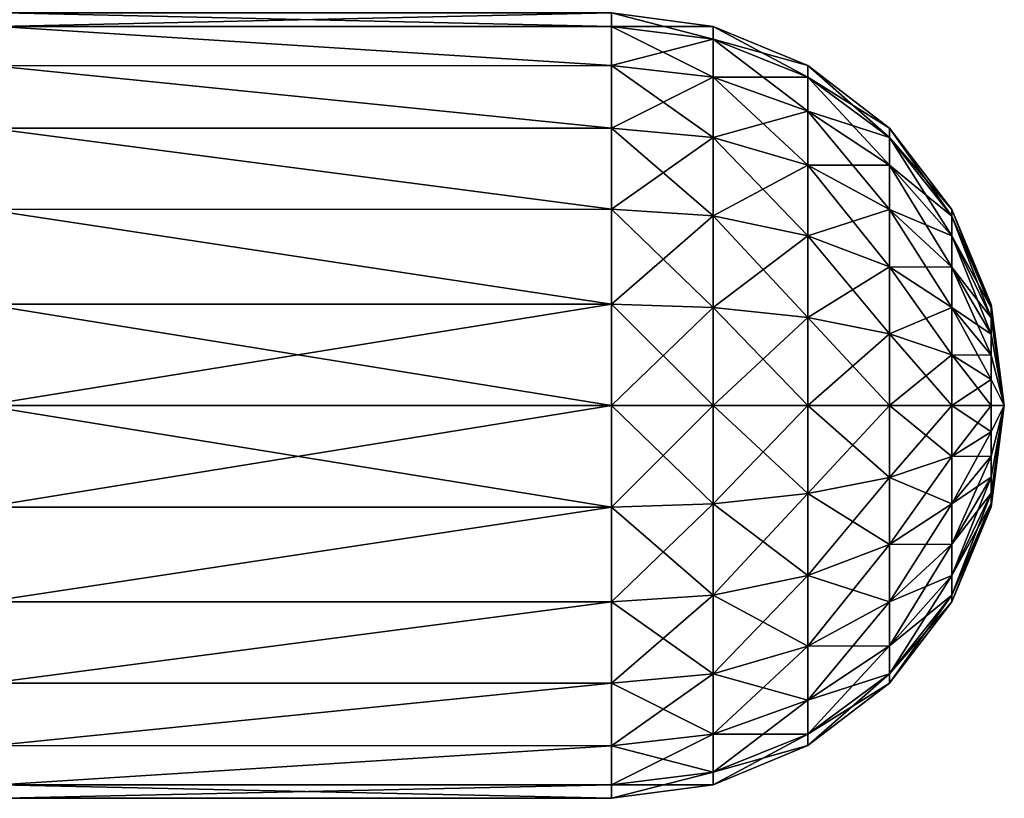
# Model space of a CAD drawing. Header units: millimetres. Extents: x -39 to 39, y -2 to 145.
# Tile 642 of 656: x 12.99 to 15.75, y 35.8 to 37.98. Entities that reach past the tile are written whole.
import ezdxf

# ---------------------------------------------------------------- set-up
doc = ezdxf.new("R2010")
doc.units = ezdxf.units.MM
doc.header["$LTSCALE"] = 65.185185
for name, color, linetype in [('631', 7, 'CONTINUOUS'), ('632', 7, 'CONTINUOUS'), ('635', 7, 'CONTINUOUS'), ('636', 7, 'CONTINUOUS')]:
    doc.layers.add(name, color=color, linetype=linetype)

msp = doc.modelspace()

# ---------------------------------------------------------------- linework, layer by layer
at = {"layer": '631', "linetype": 'Continuous'}
for points in [[(14.65, 38), (14.9347, 37.9263, -0.275), (14.65, 37.9625, -0.2847), (14.65, 38)], [(14.9347, 37.9625), (14.9347, 37.9263, -0.275), (14.65, 38), (14.9347, 37.9625)], [(14.65, 37.9625, -0.2847), (14.9347, 37.8202, -0.5313), (14.65, 37.8526, -0.55), (14.65, 37.9625, -0.2847)], [(14.9347, 37.9263, -0.275), (14.9347, 37.8202, -0.5313), (14.65, 37.9625, -0.2847), (14.9347, 37.9263, -0.275)], [(14.9347, 37.9625), (15.2002, 37.82, -0.2465), (14.9347, 37.9263, -0.275), (14.9347, 37.9625)], [(15.2002, 37.8525), (15.2002, 37.82, -0.2465), (14.9347, 37.9625), (15.2002, 37.8525)], [(14.9347, 37.9263, -0.275), (15.2002, 37.7249, -0.4762), (14.9347, 37.8202, -0.5313), (14.9347, 37.9263, -0.275)], [(15.2002, 37.82, -0.2465), (15.2002, 37.7249, -0.4762), (14.9347, 37.9263, -0.275), (15.2002, 37.82, -0.2465)], [(14.65, 37.8526, -0.55), (14.9347, 37.6513, -0.7513), (14.65, 37.6778, -0.7778), (14.65, 37.8526, -0.55)], [(14.9347, 37.8202, -0.5313), (14.9347, 37.6513, -0.7513), (14.65, 37.8526, -0.55), (14.9347, 37.8202, -0.5313)], [(15.2002, 37.8525), (15.4282, 37.6509, -0.2012), (15.2002, 37.82, -0.2465), (15.2002, 37.8525)], [(15.4282, 37.6774), (15.4282, 37.6509, -0.2012), (15.2002, 37.8525), (15.4282, 37.6774)], [(14.9347, 37.8202, -0.5313), (15.2002, 37.5735, -0.6735), (14.9347, 37.6513, -0.7513), (14.9347, 37.8202, -0.5313)], [(15.2002, 37.7249, -0.4762), (15.2002, 37.5735, -0.6735), (14.9347, 37.8202, -0.5313), (15.2002, 37.7249, -0.4762)], [(15.2002, 37.82, -0.2465), (15.4282, 37.5733, -0.3887), (15.2002, 37.7249, -0.4762), (15.2002, 37.82, -0.2465)], [(15.4282, 37.6509, -0.2012), (15.4282, 37.5733, -0.3887), (15.2002, 37.82, -0.2465), (15.4282, 37.6509, -0.2012)], [(15.2002, 37.7249, -0.4762), (15.4282, 37.4497, -0.5497), (15.2002, 37.5735, -0.6735), (15.2002, 37.7249, -0.4762)], [(15.4282, 37.5733, -0.3887), (15.4282, 37.4497, -0.5497), (15.2002, 37.7249, -0.4762), (15.4282, 37.5733, -0.3887)], [(14.9347, 37.6513, -0.7513), (14.9347, 37.4313, -0.9202), (14.65, 37.6778, -0.7778), (14.9347, 37.6513, -0.7513)], [(14.65, 37.6778, -0.7778), (14.9347, 37.4313, -0.9202), (14.65, 37.45, -0.9526), (14.65, 37.6778, -0.7778)], [(15.4282, 37.6774), (15.6031, 37.4305, -0.1422), (15.4282, 37.6509, -0.2012), (15.4282, 37.6774)], [(15.6031, 37.4493), (15.6031, 37.4305, -0.1422), (15.4282, 37.6774), (15.6031, 37.4493)], [(14.9347, 37.6513, -0.7513), (15.2002, 37.3762, -0.8249), (14.9347, 37.4313, -0.9202), (14.9347, 37.6513, -0.7513)], [(15.2002, 37.5735, -0.6735), (15.2002, 37.3762, -0.8249), (14.9347, 37.6513, -0.7513), (15.2002, 37.5735, -0.6735)], [(15.4282, 37.6509, -0.2012), (15.6031, 37.3757, -0.2746), (15.4282, 37.5733, -0.3887), (15.4282, 37.6509, -0.2012)], [(15.6031, 37.4305, -0.1422), (15.6031, 37.3757, -0.2746), (15.4282, 37.6509, -0.2012), (15.6031, 37.4305, -0.1422)], [(15.2002, 37.5735, -0.6735), (15.4282, 37.2887, -0.6733), (15.2002, 37.3762, -0.8249), (15.2002, 37.5735, -0.6735)], [(15.4282, 37.4497, -0.5497), (15.4282, 37.2887, -0.6733), (15.2002, 37.5735, -0.6735), (15.4282, 37.4497, -0.5497)], [(15.4282, 37.5733, -0.3887), (15.6031, 37.2884, -0.3884), (15.4282, 37.4497, -0.5497), (15.4282, 37.5733, -0.3887)], [(15.6031, 37.3757, -0.2746), (15.6031, 37.2884, -0.3884), (15.4282, 37.5733, -0.3887), (15.6031, 37.3757, -0.2746)], [(14.65, 37.45, -0.9526), (14.9347, 37.175, -1.0263), (14.65, 37.1847, -1.0625), (14.65, 37.45, -0.9526)], [(14.9347, 37.4313, -0.9202), (14.9347, 37.175, -1.0263), (14.65, 37.45, -0.9526), (14.9347, 37.4313, -0.9202)], [(15.4282, 37.4497, -0.5497), (15.6031, 37.1746, -0.4757), (15.4282, 37.2887, -0.6733), (15.4282, 37.4497, -0.5497)], [(15.6031, 37.2884, -0.3884), (15.6031, 37.1746, -0.4757), (15.4282, 37.4497, -0.5497), (15.6031, 37.2884, -0.3884)], [(15.6031, 37.4493), (15.7128, 37.1739, -0.0734), (15.6031, 37.4305, -0.1422), (15.6031, 37.4493)], [(15.7128, 37.1836), (15.7128, 37.1739, -0.0734), (15.6031, 37.4493), (15.7128, 37.1836)], [(14.9347, 37.4313, -0.9202), (15.2002, 37.1465, -0.92), (14.9347, 37.175, -1.0263), (14.9347, 37.4313, -0.9202)], [(15.2002, 37.3762, -0.8249), (15.2002, 37.1465, -0.92), (14.9347, 37.4313, -0.9202), (15.2002, 37.3762, -0.8249)], [(15.6031, 37.4305, -0.1422), (15.7128, 37.1456, -0.1418), (15.6031, 37.3757, -0.2746), (15.6031, 37.4305, -0.1422)], [(15.7128, 37.1739, -0.0734), (15.7128, 37.1456, -0.1418), (15.6031, 37.4305, -0.1422), (15.7128, 37.1739, -0.0734)], [(15.2002, 37.3762, -0.8249), (15.4282, 37.1012, -0.7509), (15.2002, 37.1465, -0.92), (15.2002, 37.3762, -0.8249)], [(15.4282, 37.2887, -0.6733), (15.4282, 37.1012, -0.7509), (15.2002, 37.3762, -0.8249), (15.4282, 37.2887, -0.6733)], [(15.7128, 37.1456, -0.1418), (15.7128, 37.1005, -0.2005), (15.6031, 37.3757, -0.2746), (15.7128, 37.1456, -0.1418)], [(15.6031, 37.3757, -0.2746), (15.7128, 37.1005, -0.2005), (15.6031, 37.2884, -0.3884), (15.6031, 37.3757, -0.2746)], [(15.4282, 37.2887, -0.6733), (15.6031, 37.0422, -0.5305), (15.4282, 37.1012, -0.7509), (15.4282, 37.2887, -0.6733)], [(15.6031, 37.1746, -0.4757), (15.6031, 37.0422, -0.5305), (15.4282, 37.2887, -0.6733), (15.6031, 37.1746, -0.4757)], [(15.7128, 37.1005, -0.2005), (15.7128, 37.0418, -0.2456), (15.6031, 37.2884, -0.3884), (15.7128, 37.1005, -0.2005)], [(15.6031, 37.2884, -0.3884), (15.7128, 37.0418, -0.2456), (15.6031, 37.1746, -0.4757), (15.6031, 37.2884, -0.3884)], [(14.9347, 37.175, -1.0263), (14.9347, 36.9, -1.0625), (14.65, 37.1847, -1.0625), (14.9347, 37.175, -1.0263)], [(14.65, 37.1847, -1.0625), (14.9347, 36.9, -1.0625), (14.65, 36.9, -1.1), (14.65, 37.1847, -1.0625)], [(14.9347, 37.175, -1.0263), (15.2002, 36.9, -0.9525), (14.9347, 36.9, -1.0625), (14.9347, 37.175, -1.0263)], [(15.2002, 37.1465, -0.92), (15.2002, 36.9, -0.9525), (14.9347, 37.175, -1.0263), (15.2002, 37.1465, -0.92)], [(15.7128, 37.0418, -0.2456), (15.7128, 36.9734, -0.2739), (15.6031, 37.1746, -0.4757), (15.7128, 37.0418, -0.2456)], [(15.6031, 37.1746, -0.4757), (15.7128, 36.9734, -0.2739), (15.6031, 37.0422, -0.5305), (15.6031, 37.1746, -0.4757)], [(15.7128, 37.1836), (15.75, 36.9), (15.7128, 37.1739, -0.0734), (15.7128, 37.1836)], [(15.7128, 37.1739, -0.0734), (15.75, 36.9), (15.7128, 37.1456, -0.1418), (15.7128, 37.1739, -0.0734)], [(15.2002, 37.1465, -0.92), (15.4282, 36.9, -0.7774), (15.2002, 36.9, -0.9525), (15.2002, 37.1465, -0.92)], [(15.4282, 37.1012, -0.7509), (15.4282, 36.9, -0.7774), (15.2002, 37.1465, -0.92), (15.4282, 37.1012, -0.7509)], [(15.7128, 37.1456, -0.1418), (15.75, 36.9), (15.7128, 37.1005, -0.2005), (15.7128, 37.1456, -0.1418)], [(15.4282, 37.1012, -0.7509), (15.6031, 36.9, -0.5493), (15.4282, 36.9, -0.7774), (15.4282, 37.1012, -0.7509)], [(15.6031, 37.0422, -0.5305), (15.6031, 36.9, -0.5493), (15.4282, 37.1012, -0.7509), (15.6031, 37.0422, -0.5305)], [(15.7128, 37.1005, -0.2005), (15.75, 36.9), (15.7128, 37.0418, -0.2456), (15.7128, 37.1005, -0.2005)], [(15.6031, 37.0422, -0.5305), (15.7128, 36.9, -0.2836), (15.6031, 36.9, -0.5493), (15.6031, 37.0422, -0.5305)], [(15.7128, 36.9734, -0.2739), (15.7128, 36.9, -0.2836), (15.6031, 37.0422, -0.5305), (15.7128, 36.9734, -0.2739)], [(15.7128, 37.0418, -0.2456), (15.75, 36.9), (15.7128, 36.9734, -0.2739), (15.7128, 37.0418, -0.2456)], [(15.7128, 36.9734, -0.2739), (15.75, 36.9), (15.7128, 36.9, -0.2836), (15.7128, 36.9734, -0.2739)], [(14.65, 36.9, -1.1), (14.9347, 36.625, -1.0263), (14.65, 36.6153, -1.0625), (14.65, 36.9, -1.1)], [(14.9347, 36.9, -1.0625), (14.9347, 36.625, -1.0263), (14.65, 36.9, -1.1), (14.9347, 36.9, -1.0625)], [(14.9347, 36.9, -1.0625), (15.2002, 36.6535, -0.92), (14.9347, 36.625, -1.0263), (14.9347, 36.9, -1.0625)], [(15.2002, 36.9, -0.9525), (15.2002, 36.6535, -0.92), (14.9347, 36.9, -1.0625), (15.2002, 36.9, -0.9525)], [(15.2002, 36.9, -0.9525), (15.4282, 36.6988, -0.7509), (15.2002, 36.6535, -0.92), (15.2002, 36.9, -0.9525)], [(15.4282, 36.9, -0.7774), (15.4282, 36.6988, -0.7509), (15.2002, 36.9, -0.9525), (15.4282, 36.9, -0.7774)], [(15.4282, 36.9, -0.7774), (15.6031, 36.7578, -0.5305), (15.4282, 36.6988, -0.7509), (15.4282, 36.9, -0.7774)], [(15.6031, 36.9, -0.5493), (15.6031, 36.7578, -0.5305), (15.4282, 36.9, -0.7774), (15.6031, 36.9, -0.5493)], [(15.6031, 36.9, -0.5493), (15.7128, 36.8266, -0.2739), (15.6031, 36.7578, -0.5305), (15.6031, 36.9, -0.5493)], [(15.7128, 36.9, -0.2836), (15.7128, 36.8266, -0.2739), (15.6031, 36.9, -0.5493), (15.7128, 36.9, -0.2836)], [(15.7128, 36.6544, -0.1418), (15.75, 36.9), (15.7128, 36.6261, -0.0734), (15.7128, 36.6544, -0.1418)], [(15.7128, 36.6261, -0.0734), (15.75, 36.9), (15.7128, 36.6164), (15.7128, 36.6261, -0.0734)], [(15.7128, 36.6995, -0.2005), (15.75, 36.9), (15.7128, 36.6544, -0.1418), (15.7128, 36.6995, -0.2005)], [(15.7128, 36.8266, -0.2739), (15.75, 36.9), (15.7128, 36.7582, -0.2456), (15.7128, 36.8266, -0.2739)], [(15.7128, 36.7582, -0.2456), (15.75, 36.9), (15.7128, 36.6995, -0.2005), (15.7128, 36.7582, -0.2456)], [(15.7128, 36.9, -0.2836), (15.75, 36.9), (15.7128, 36.8266, -0.2739), (15.7128, 36.9, -0.2836)], [(15.7128, 36.8266, -0.2739), (15.7128, 36.7582, -0.2456), (15.6031, 36.7578, -0.5305), (15.7128, 36.8266, -0.2739)], [(15.6031, 36.7578, -0.5305), (15.6031, 36.6254, -0.4757), (15.4282, 36.6988, -0.7509), (15.6031, 36.7578, -0.5305)], [(15.6031, 36.7578, -0.5305), (15.7128, 36.7582, -0.2456), (15.6031, 36.6254, -0.4757), (15.6031, 36.7578, -0.5305)], [(15.7128, 36.7582, -0.2456), (15.7128, 36.6995, -0.2005), (15.6031, 36.6254, -0.4757), (15.7128, 36.7582, -0.2456)], [(15.4282, 36.6988, -0.7509), (15.4282, 36.5113, -0.6733), (15.2002, 36.6535, -0.92), (15.4282, 36.6988, -0.7509)], [(15.4282, 36.6988, -0.7509), (15.6031, 36.6254, -0.4757), (15.4282, 36.5113, -0.6733), (15.4282, 36.6988, -0.7509)], [(15.6031, 36.6254, -0.4757), (15.7128, 36.6995, -0.2005), (15.6031, 36.5116, -0.3884), (15.6031, 36.6254, -0.4757)], [(15.7128, 36.6995, -0.2005), (15.7128, 36.6544, -0.1418), (15.6031, 36.5116, -0.3884), (15.7128, 36.6995, -0.2005)], [(15.2002, 36.6535, -0.92), (15.2002, 36.4238, -0.8249), (14.9347, 36.625, -1.0263), (15.2002, 36.6535, -0.92)], [(15.2002, 36.6535, -0.92), (15.4282, 36.5113, -0.6733), (15.2002, 36.4238, -0.8249), (15.2002, 36.6535, -0.92)], [(15.6031, 36.5116, -0.3884), (15.7128, 36.6544, -0.1418), (15.6031, 36.4243, -0.2746), (15.6031, 36.5116, -0.3884)], [(15.7128, 36.6544, -0.1418), (15.7128, 36.6261, -0.0734), (15.6031, 36.4243, -0.2746), (15.7128, 36.6544, -0.1418)], [(14.9347, 36.625, -1.0263), (14.9347, 36.3687, -0.9202), (14.65, 36.6153, -1.0625), (14.9347, 36.625, -1.0263)], [(14.65, 36.6153, -1.0625), (14.9347, 36.3687, -0.9202), (14.65, 36.35, -0.9526), (14.65, 36.6153, -1.0625)], [(14.9347, 36.625, -1.0263), (15.2002, 36.4238, -0.8249), (14.9347, 36.3687, -0.9202), (14.9347, 36.625, -1.0263)], [(15.6031, 36.6254, -0.4757), (15.6031, 36.5116, -0.3884), (15.4282, 36.5113, -0.6733), (15.6031, 36.6254, -0.4757)], [(15.7128, 36.6261, -0.0734), (15.7128, 36.6164), (15.6031, 36.3695, -0.1422), (15.7128, 36.6261, -0.0734)], [(15.6031, 36.4243, -0.2746), (15.7128, 36.6261, -0.0734), (15.6031, 36.3695, -0.1422), (15.6031, 36.4243, -0.2746)], [(15.7128, 36.6164), (15.6031, 36.3507), (15.6031, 36.3695, -0.1422), (15.7128, 36.6164)], [(15.4282, 36.5113, -0.6733), (15.4282, 36.3503, -0.5497), (15.2002, 36.4238, -0.8249), (15.4282, 36.5113, -0.6733)], [(15.4282, 36.5113, -0.6733), (15.6031, 36.5116, -0.3884), (15.4282, 36.3503, -0.5497), (15.4282, 36.5113, -0.6733)], [(15.6031, 36.5116, -0.3884), (15.6031, 36.4243, -0.2746), (15.4282, 36.3503, -0.5497), (15.6031, 36.5116, -0.3884)], [(15.2002, 36.4238, -0.8249), (15.2002, 36.2265, -0.6735), (14.9347, 36.3687, -0.9202), (15.2002, 36.4238, -0.8249)], [(15.2002, 36.4238, -0.8249), (15.4282, 36.3503, -0.5497), (15.2002, 36.2265, -0.6735), (15.2002, 36.4238, -0.8249)], [(15.6031, 36.4243, -0.2746), (15.6031, 36.3695, -0.1422), (15.4282, 36.2267, -0.3887), (15.6031, 36.4243, -0.2746)], [(15.4282, 36.3503, -0.5497), (15.6031, 36.4243, -0.2746), (15.4282, 36.2267, -0.3887), (15.4282, 36.3503, -0.5497)], [(14.9347, 36.3687, -0.9202), (14.9347, 36.1487, -0.7513), (14.65, 36.35, -0.9526), (14.9347, 36.3687, -0.9202)], [(14.9347, 36.3687, -0.9202), (15.2002, 36.2265, -0.6735), (14.9347, 36.1487, -0.7513), (14.9347, 36.3687, -0.9202)], [(15.4282, 36.2267, -0.3887), (15.6031, 36.3695, -0.1422), (15.4282, 36.1491, -0.2012), (15.4282, 36.2267, -0.3887)], [(15.6031, 36.3695, -0.1422), (15.6031, 36.3507), (15.4282, 36.1491, -0.2012), (15.6031, 36.3695, -0.1422)], [(14.65, 36.35, -0.9526), (14.9347, 36.1487, -0.7513), (14.65, 36.1222, -0.7778), (14.65, 36.35, -0.9526)], [(15.4282, 36.3503, -0.5497), (15.4282, 36.2267, -0.3887), (15.2002, 36.2265, -0.6735), (15.4282, 36.3503, -0.5497)], [(15.6031, 36.3507), (15.4282, 36.1226), (15.4282, 36.1491, -0.2012), (15.6031, 36.3507)], [(15.2002, 36.2265, -0.6735), (15.2002, 36.0751, -0.4762), (14.9347, 36.1487, -0.7513), (15.2002, 36.2265, -0.6735)], [(15.2002, 36.2265, -0.6735), (15.4282, 36.2267, -0.3887), (15.2002, 36.0751, -0.4762), (15.2002, 36.2265, -0.6735)], [(15.4282, 36.2267, -0.3887), (15.4282, 36.1491, -0.2012), (15.2002, 36.0751, -0.4762), (15.4282, 36.2267, -0.3887)], [(14.9347, 36.1487, -0.7513), (14.9347, 35.9798, -0.5313), (14.65, 36.1222, -0.7778), (14.9347, 36.1487, -0.7513)], [(14.9347, 36.1487, -0.7513), (15.2002, 36.0751, -0.4762), (14.9347, 35.9798, -0.5313), (14.9347, 36.1487, -0.7513)], [(15.2002, 36.0751, -0.4762), (15.4282, 36.1491, -0.2012), (15.2002, 35.98, -0.2465), (15.2002, 36.0751, -0.4762)], [(15.4282, 36.1491, -0.2012), (15.4282, 36.1226), (15.2002, 35.98, -0.2465), (15.4282, 36.1491, -0.2012)], [(14.65, 36.1222, -0.7778), (14.9347, 35.9798, -0.5313), (14.65, 35.9474, -0.55), (14.65, 36.1222, -0.7778)], [(15.4282, 36.1226), (15.2002, 35.9475), (15.2002, 35.98, -0.2465), (15.4282, 36.1226)], [(15.2002, 36.0751, -0.4762), (15.2002, 35.98, -0.2465), (14.9347, 35.9798, -0.5313), (15.2002, 36.0751, -0.4762)], [(14.9347, 35.9798, -0.5313), (14.9347, 35.8737, -0.275), (14.65, 35.9474, -0.55), (14.9347, 35.9798, -0.5313)], [(15.2002, 35.98, -0.2465), (15.2002, 35.9475), (14.9347, 35.8737, -0.275), (15.2002, 35.98, -0.2465)], [(14.9347, 35.9798, -0.5313), (15.2002, 35.98, -0.2465), (14.9347, 35.8737, -0.275), (14.9347, 35.9798, -0.5313)], [(14.65, 35.9474, -0.55), (14.9347, 35.8737, -0.275), (14.65, 35.8375, -0.2847), (14.65, 35.9474, -0.55)], [(15.2002, 35.9475), (14.9347, 35.8375), (14.9347, 35.8737, -0.275), (15.2002, 35.9475)], [(14.9347, 35.8737, -0.275), (14.9347, 35.8375), (14.65, 35.8375, -0.2847), (14.9347, 35.8737, -0.275)], [(14.9347, 35.8375), (14.65, 35.8), (14.65, 35.8375, -0.2847), (14.9347, 35.8375)]]:
    msp.add_3dface(points, dxfattribs=at)
at = {"layer": '632', "linetype": 'Continuous'}
for points in [[(12.9351, 37.9624, -0.2853), (12.95, 38), (14.65, 37.9625, -0.2847), (12.9351, 37.9624, -0.2853)], [(12.95, 38), (14.65, 38), (14.65, 37.9625, -0.2847), (12.95, 38)], [(12.9211, 37.8522, -0.5507), (12.9351, 37.9624, -0.2853), (14.65, 37.8526, -0.55), (12.9211, 37.8522, -0.5507)], [(12.9351, 37.9624, -0.2853), (14.65, 37.9625, -0.2847), (14.65, 37.8526, -0.55), (12.9351, 37.9624, -0.2853)], [(12.9092, 37.6772, -0.7783), (12.9211, 37.8522, -0.5507), (14.65, 37.6778, -0.7778), (12.9092, 37.6772, -0.7783)], [(12.9211, 37.8522, -0.5507), (14.65, 37.8526, -0.55), (14.65, 37.6778, -0.7778), (12.9211, 37.8522, -0.5507)], [(12.9001, 37.4493, -0.9529), (12.9092, 37.6772, -0.7783), (14.65, 37.45, -0.9526), (12.9001, 37.4493, -0.9529)], [(12.9092, 37.6772, -0.7783), (14.65, 37.6778, -0.7778), (14.65, 37.45, -0.9526), (12.9092, 37.6772, -0.7783)], [(12.8943, 37.1843, -1.0625), (12.9001, 37.4493, -0.9529), (14.65, 37.1847, -1.0625), (12.8943, 37.1843, -1.0625)], [(12.9001, 37.4493, -0.9529), (14.65, 37.45, -0.9526), (14.65, 37.1847, -1.0625), (12.9001, 37.4493, -0.9529)], [(12.8924, 36.9, -1.0998), (12.8943, 37.1843, -1.0625), (14.65, 36.9, -1.1), (12.8924, 36.9, -1.0998)], [(12.8943, 37.1843, -1.0625), (14.65, 37.1847, -1.0625), (14.65, 36.9, -1.1), (12.8943, 37.1843, -1.0625)], [(12.8943, 36.6157, -1.0625), (12.8924, 36.9, -1.0998), (14.65, 36.6153, -1.0625), (12.8943, 36.6157, -1.0625)], [(12.8924, 36.9, -1.0998), (14.65, 36.9, -1.1), (14.65, 36.6153, -1.0625), (12.8924, 36.9, -1.0998)], [(12.9001, 36.3507, -0.9529), (12.8943, 36.6157, -1.0625), (14.65, 36.6153, -1.0625), (12.9001, 36.3507, -0.9529)], [(12.9001, 36.3507, -0.9529), (14.65, 36.6153, -1.0625), (14.65, 36.35, -0.9526), (12.9001, 36.3507, -0.9529)], [(12.9092, 36.1229, -0.7783), (12.9001, 36.3507, -0.9529), (14.65, 36.35, -0.9526), (12.9092, 36.1229, -0.7783)], [(12.9092, 36.1229, -0.7783), (14.65, 36.35, -0.9526), (14.65, 36.1222, -0.7778), (12.9092, 36.1229, -0.7783)], [(12.9211, 35.9478, -0.5507), (12.9092, 36.1229, -0.7783), (14.65, 36.1222, -0.7778), (12.9211, 35.9478, -0.5507)], [(12.9211, 35.9478, -0.5507), (14.65, 36.1222, -0.7778), (14.65, 35.9474, -0.55), (12.9211, 35.9478, -0.5507)], [(12.9351, 35.8376, -0.2853), (12.9211, 35.9478, -0.5507), (14.65, 35.9474, -0.55), (12.9351, 35.8376, -0.2853)], [(12.9351, 35.8376, -0.2853), (14.65, 35.9474, -0.55), (14.65, 35.8375, -0.2847), (12.9351, 35.8376, -0.2853)], [(12.95, 35.8), (12.9351, 35.8376, -0.2853), (14.65, 35.8), (12.95, 35.8)], [(14.65, 35.8), (12.9351, 35.8376, -0.2853), (14.65, 35.8375, -0.2847), (14.65, 35.8)]]:
    msp.add_3dface(points, dxfattribs=at)
at = {"layer": '635', "linetype": 'Continuous'}
for points in [[(14.9347, 37.9625), (14.65, 38), (14.65, 37.9625, 0.2847), (14.9347, 37.9625)], [(14.65, 37.8526, 0.55), (14.9347, 37.9263, 0.275), (14.65, 37.9625, 0.2847), (14.65, 37.8526, 0.55)], [(14.9347, 37.9263, 0.275), (14.9347, 37.9625), (14.65, 37.9625, 0.2847), (14.9347, 37.9263, 0.275)], [(15.2002, 37.8525), (14.9347, 37.9625), (14.9347, 37.9263, 0.275), (15.2002, 37.8525)], [(14.9347, 37.8202, 0.5313), (14.9347, 37.9263, 0.275), (14.65, 37.8526, 0.55), (14.9347, 37.8202, 0.5313)], [(14.9347, 37.8202, 0.5313), (15.2002, 37.82, 0.2465), (14.9347, 37.9263, 0.275), (14.9347, 37.8202, 0.5313)], [(15.2002, 37.82, 0.2465), (15.2002, 37.8525), (14.9347, 37.9263, 0.275), (15.2002, 37.82, 0.2465)], [(14.65, 37.6778, 0.7778), (14.9347, 37.8202, 0.5313), (14.65, 37.8526, 0.55), (14.65, 37.6778, 0.7778)], [(15.4282, 37.6774), (15.2002, 37.8525), (15.2002, 37.82, 0.2465), (15.4282, 37.6774)], [(14.9347, 37.6513, 0.7513), (14.9347, 37.8202, 0.5313), (14.65, 37.6778, 0.7778), (14.9347, 37.6513, 0.7513)], [(14.9347, 37.6513, 0.7513), (15.2002, 37.7249, 0.4762), (14.9347, 37.8202, 0.5313), (14.9347, 37.6513, 0.7513)], [(15.2002, 37.7249, 0.4762), (15.2002, 37.82, 0.2465), (14.9347, 37.8202, 0.5313), (15.2002, 37.7249, 0.4762)], [(15.2002, 37.7249, 0.4762), (15.4282, 37.6509, 0.2012), (15.2002, 37.82, 0.2465), (15.2002, 37.7249, 0.4762)], [(15.4282, 37.6509, 0.2012), (15.4282, 37.6774), (15.2002, 37.82, 0.2465), (15.4282, 37.6509, 0.2012)], [(15.2002, 37.5735, 0.6735), (15.2002, 37.7249, 0.4762), (14.9347, 37.6513, 0.7513), (15.2002, 37.5735, 0.6735)], [(15.2002, 37.5735, 0.6735), (15.4282, 37.5733, 0.3887), (15.2002, 37.7249, 0.4762), (15.2002, 37.5735, 0.6735)], [(15.4282, 37.5733, 0.3887), (15.4282, 37.6509, 0.2012), (15.2002, 37.7249, 0.4762), (15.4282, 37.5733, 0.3887)], [(14.65, 37.45, 0.9526), (14.9347, 37.6513, 0.7513), (14.65, 37.6778, 0.7778), (14.65, 37.45, 0.9526)], [(15.6031, 37.4493), (15.4282, 37.6774), (15.4282, 37.6509, 0.2012), (15.6031, 37.4493)], [(14.9347, 37.4313, 0.9202), (14.9347, 37.6513, 0.7513), (14.65, 37.45, 0.9526), (14.9347, 37.4313, 0.9202)], [(14.9347, 37.4313, 0.9202), (15.2002, 37.5735, 0.6735), (14.9347, 37.6513, 0.7513), (14.9347, 37.4313, 0.9202)], [(15.4282, 37.5733, 0.3887), (15.6031, 37.4305, 0.1422), (15.4282, 37.6509, 0.2012), (15.4282, 37.5733, 0.3887)], [(15.6031, 37.4305, 0.1422), (15.6031, 37.4493), (15.4282, 37.6509, 0.2012), (15.6031, 37.4305, 0.1422)], [(15.2002, 37.3762, 0.8249), (15.2002, 37.5735, 0.6735), (14.9347, 37.4313, 0.9202), (15.2002, 37.3762, 0.8249)], [(15.2002, 37.3762, 0.8249), (15.4282, 37.4497, 0.5497), (15.2002, 37.5735, 0.6735), (15.2002, 37.3762, 0.8249)], [(15.4282, 37.4497, 0.5497), (15.4282, 37.5733, 0.3887), (15.2002, 37.5735, 0.6735), (15.4282, 37.4497, 0.5497)], [(15.4282, 37.4497, 0.5497), (15.6031, 37.3757, 0.2746), (15.4282, 37.5733, 0.3887), (15.4282, 37.4497, 0.5497)], [(15.6031, 37.3757, 0.2746), (15.6031, 37.4305, 0.1422), (15.4282, 37.5733, 0.3887), (15.6031, 37.3757, 0.2746)], [(14.65, 37.1847, 1.0625), (14.9347, 37.4313, 0.9202), (14.65, 37.45, 0.9526), (14.65, 37.1847, 1.0625)], [(15.4282, 37.2887, 0.6733), (15.4282, 37.4497, 0.5497), (15.2002, 37.3762, 0.8249), (15.4282, 37.2887, 0.6733)], [(15.4282, 37.2887, 0.6733), (15.6031, 37.2884, 0.3884), (15.4282, 37.4497, 0.5497), (15.4282, 37.2887, 0.6733)], [(15.6031, 37.2884, 0.3884), (15.6031, 37.3757, 0.2746), (15.4282, 37.4497, 0.5497), (15.6031, 37.2884, 0.3884)], [(15.7128, 37.1836), (15.6031, 37.4493), (15.6031, 37.4305, 0.1422), (15.7128, 37.1836)], [(14.9347, 37.175, 1.0263), (14.9347, 37.4313, 0.9202), (14.65, 37.1847, 1.0625), (14.9347, 37.175, 1.0263)], [(14.9347, 37.175, 1.0263), (15.2002, 37.3762, 0.8249), (14.9347, 37.4313, 0.9202), (14.9347, 37.175, 1.0263)], [(15.6031, 37.3757, 0.2746), (15.7128, 37.1739, 0.0734), (15.6031, 37.4305, 0.1422), (15.6031, 37.3757, 0.2746)], [(15.7128, 37.1739, 0.0734), (15.7128, 37.1836), (15.6031, 37.4305, 0.1422), (15.7128, 37.1739, 0.0734)], [(15.2002, 37.1465, 0.92), (15.2002, 37.3762, 0.8249), (14.9347, 37.175, 1.0263), (15.2002, 37.1465, 0.92)], [(15.2002, 37.1465, 0.92), (15.4282, 37.2887, 0.6733), (15.2002, 37.3762, 0.8249), (15.2002, 37.1465, 0.92)], [(15.6031, 37.2884, 0.3884), (15.7128, 37.1456, 0.1418), (15.6031, 37.3757, 0.2746), (15.6031, 37.2884, 0.3884)], [(15.7128, 37.1456, 0.1418), (15.7128, 37.1739, 0.0734), (15.6031, 37.3757, 0.2746), (15.7128, 37.1456, 0.1418)], [(15.4282, 37.1012, 0.7509), (15.4282, 37.2887, 0.6733), (15.2002, 37.1465, 0.92), (15.4282, 37.1012, 0.7509)], [(15.4282, 37.1012, 0.7509), (15.6031, 37.1746, 0.4757), (15.4282, 37.2887, 0.6733), (15.4282, 37.1012, 0.7509)], [(15.6031, 37.1746, 0.4757), (15.6031, 37.2884, 0.3884), (15.4282, 37.2887, 0.6733), (15.6031, 37.1746, 0.4757)], [(15.6031, 37.1746, 0.4757), (15.7128, 37.1005, 0.2005), (15.6031, 37.2884, 0.3884), (15.6031, 37.1746, 0.4757)], [(15.7128, 37.1005, 0.2005), (15.7128, 37.1456, 0.1418), (15.6031, 37.2884, 0.3884), (15.7128, 37.1005, 0.2005)], [(14.65, 36.9, 1.1), (14.9347, 37.175, 1.0263), (14.65, 37.1847, 1.0625), (14.65, 36.9, 1.1)], [(14.9347, 36.9, 1.0625), (14.9347, 37.175, 1.0263), (14.65, 36.9, 1.1), (14.9347, 36.9, 1.0625)], [(14.9347, 36.9, 1.0625), (15.2002, 37.1465, 0.92), (14.9347, 37.175, 1.0263), (14.9347, 36.9, 1.0625)], [(15.6031, 37.0422, 0.5305), (15.6031, 37.1746, 0.4757), (15.4282, 37.1012, 0.7509), (15.6031, 37.0422, 0.5305)], [(15.6031, 37.0422, 0.5305), (15.7128, 37.0418, 0.2456), (15.6031, 37.1746, 0.4757), (15.6031, 37.0422, 0.5305)], [(15.7128, 37.0418, 0.2456), (15.7128, 37.1005, 0.2005), (15.6031, 37.1746, 0.4757), (15.7128, 37.0418, 0.2456)], [(15.75, 36.9), (15.7128, 37.1836), (15.7128, 37.1739, 0.0734), (15.75, 36.9)], [(15.7128, 37.1456, 0.1418), (15.75, 36.9), (15.7128, 37.1739, 0.0734), (15.7128, 37.1456, 0.1418)], [(15.2002, 36.9, 0.9525), (15.2002, 37.1465, 0.92), (14.9347, 36.9, 1.0625), (15.2002, 36.9, 0.9525)], [(15.2002, 36.9, 0.9525), (15.4282, 37.1012, 0.7509), (15.2002, 37.1465, 0.92), (15.2002, 36.9, 0.9525)], [(15.7128, 37.1005, 0.2005), (15.75, 36.9), (15.7128, 37.1456, 0.1418), (15.7128, 37.1005, 0.2005)], [(15.4282, 36.9, 0.7774), (15.4282, 37.1012, 0.7509), (15.2002, 36.9, 0.9525), (15.4282, 36.9, 0.7774)], [(15.4282, 36.9, 0.7774), (15.6031, 37.0422, 0.5305), (15.4282, 37.1012, 0.7509), (15.4282, 36.9, 0.7774)], [(15.7128, 37.0418, 0.2456), (15.75, 36.9), (15.7128, 37.1005, 0.2005), (15.7128, 37.0418, 0.2456)], [(15.6031, 36.9, 0.5493), (15.6031, 37.0422, 0.5305), (15.4282, 36.9, 0.7774), (15.6031, 36.9, 0.5493)], [(15.6031, 36.9, 0.5493), (15.7128, 36.9734, 0.2739), (15.6031, 37.0422, 0.5305), (15.6031, 36.9, 0.5493)], [(15.7128, 36.9734, 0.2739), (15.7128, 37.0418, 0.2456), (15.6031, 37.0422, 0.5305), (15.7128, 36.9734, 0.2739)], [(15.7128, 36.9734, 0.2739), (15.75, 36.9), (15.7128, 37.0418, 0.2456), (15.7128, 36.9734, 0.2739)], [(15.7128, 36.9, 0.2836), (15.7128, 36.9734, 0.2739), (15.6031, 36.9, 0.5493), (15.7128, 36.9, 0.2836)], [(15.7128, 36.9, 0.2836), (15.75, 36.9), (15.7128, 36.9734, 0.2739), (15.7128, 36.9, 0.2836)], [(14.65, 36.6153, 1.0625), (14.9347, 36.9, 1.0625), (14.65, 36.9, 1.1), (14.65, 36.6153, 1.0625)], [(14.9347, 36.625, 1.0263), (14.9347, 36.9, 1.0625), (14.65, 36.6153, 1.0625), (14.9347, 36.625, 1.0263)], [(14.9347, 36.625, 1.0263), (15.2002, 36.9, 0.9525), (14.9347, 36.9, 1.0625), (14.9347, 36.625, 1.0263)], [(15.2002, 36.6535, 0.92), (15.2002, 36.9, 0.9525), (14.9347, 36.625, 1.0263), (15.2002, 36.6535, 0.92)], [(15.2002, 36.6535, 0.92), (15.4282, 36.9, 0.7774), (15.2002, 36.9, 0.9525), (15.2002, 36.6535, 0.92)], [(15.4282, 36.6988, 0.7509), (15.4282, 36.9, 0.7774), (15.2002, 36.6535, 0.92), (15.4282, 36.6988, 0.7509)], [(15.4282, 36.6988, 0.7509), (15.6031, 36.9, 0.5493), (15.4282, 36.9, 0.7774), (15.4282, 36.6988, 0.7509)], [(15.6031, 36.7578, 0.5305), (15.6031, 36.9, 0.5493), (15.4282, 36.6988, 0.7509), (15.6031, 36.7578, 0.5305)], [(15.6031, 36.7578, 0.5305), (15.7128, 36.9, 0.2836), (15.6031, 36.9, 0.5493), (15.6031, 36.7578, 0.5305)], [(15.7128, 36.8266, 0.2739), (15.7128, 36.9, 0.2836), (15.6031, 36.7578, 0.5305), (15.7128, 36.8266, 0.2739)], [(15.7128, 36.7582, 0.2456), (15.75, 36.9), (15.7128, 36.8266, 0.2739), (15.7128, 36.7582, 0.2456)], [(15.7128, 36.6544, 0.1418), (15.75, 36.9), (15.7128, 36.6995, 0.2005), (15.7128, 36.6544, 0.1418)], [(15.7128, 36.6164), (15.75, 36.9), (15.7128, 36.6261, 0.0734), (15.7128, 36.6164)], [(15.7128, 36.8266, 0.2739), (15.75, 36.9), (15.7128, 36.9, 0.2836), (15.7128, 36.8266, 0.2739)], [(15.7128, 36.6995, 0.2005), (15.75, 36.9), (15.7128, 36.7582, 0.2456), (15.7128, 36.6995, 0.2005)], [(15.7128, 36.6261, 0.0734), (15.75, 36.9), (15.7128, 36.6544, 0.1418), (15.7128, 36.6261, 0.0734)], [(15.6031, 36.6254, 0.4757), (15.7128, 36.8266, 0.2739), (15.6031, 36.7578, 0.5305), (15.6031, 36.6254, 0.4757)], [(15.7128, 36.7582, 0.2456), (15.7128, 36.8266, 0.2739), (15.6031, 36.6254, 0.4757), (15.7128, 36.7582, 0.2456)], [(15.4282, 36.5113, 0.6733), (15.6031, 36.7578, 0.5305), (15.4282, 36.6988, 0.7509), (15.4282, 36.5113, 0.6733)], [(15.6031, 36.6254, 0.4757), (15.6031, 36.7578, 0.5305), (15.4282, 36.5113, 0.6733), (15.6031, 36.6254, 0.4757)], [(15.6031, 36.5116, 0.3884), (15.7128, 36.7582, 0.2456), (15.6031, 36.6254, 0.4757), (15.6031, 36.5116, 0.3884)], [(15.7128, 36.6995, 0.2005), (15.7128, 36.7582, 0.2456), (15.6031, 36.5116, 0.3884), (15.7128, 36.6995, 0.2005)], [(15.2002, 36.4238, 0.8249), (15.4282, 36.6988, 0.7509), (15.2002, 36.6535, 0.92), (15.2002, 36.4238, 0.8249)], [(15.4282, 36.5113, 0.6733), (15.4282, 36.6988, 0.7509), (15.2002, 36.4238, 0.8249), (15.4282, 36.5113, 0.6733)], [(15.6031, 36.4243, 0.2746), (15.7128, 36.6995, 0.2005), (15.6031, 36.5116, 0.3884), (15.6031, 36.4243, 0.2746)], [(15.7128, 36.6544, 0.1418), (15.7128, 36.6995, 0.2005), (15.6031, 36.4243, 0.2746), (15.7128, 36.6544, 0.1418)], [(14.9347, 36.3687, 0.9202), (15.2002, 36.6535, 0.92), (14.9347, 36.625, 1.0263), (14.9347, 36.3687, 0.9202)], [(15.2002, 36.4238, 0.8249), (15.2002, 36.6535, 0.92), (14.9347, 36.3687, 0.9202), (15.2002, 36.4238, 0.8249)], [(15.6031, 36.3695, 0.1422), (15.7128, 36.6544, 0.1418), (15.6031, 36.4243, 0.2746), (15.6031, 36.3695, 0.1422)], [(15.7128, 36.6261, 0.0734), (15.7128, 36.6544, 0.1418), (15.6031, 36.3695, 0.1422), (15.7128, 36.6261, 0.0734)], [(14.65, 36.35, 0.9526), (14.9347, 36.625, 1.0263), (14.65, 36.6153, 1.0625), (14.65, 36.35, 0.9526)], [(14.9347, 36.3687, 0.9202), (14.9347, 36.625, 1.0263), (14.65, 36.35, 0.9526), (14.9347, 36.3687, 0.9202)], [(15.4282, 36.3503, 0.5497), (15.6031, 36.6254, 0.4757), (15.4282, 36.5113, 0.6733), (15.4282, 36.3503, 0.5497)], [(15.6031, 36.5116, 0.3884), (15.6031, 36.6254, 0.4757), (15.4282, 36.3503, 0.5497), (15.6031, 36.5116, 0.3884)], [(15.6031, 36.3507), (15.7128, 36.6261, 0.0734), (15.6031, 36.3695, 0.1422), (15.6031, 36.3507)], [(15.6031, 36.3507), (15.7128, 36.6164), (15.7128, 36.6261, 0.0734), (15.6031, 36.3507)], [(15.2002, 36.2265, 0.6735), (15.4282, 36.5113, 0.6733), (15.2002, 36.4238, 0.8249), (15.2002, 36.2265, 0.6735)], [(15.4282, 36.3503, 0.5497), (15.4282, 36.5113, 0.6733), (15.2002, 36.2265, 0.6735), (15.4282, 36.3503, 0.5497)], [(15.4282, 36.2267, 0.3887), (15.6031, 36.5116, 0.3884), (15.4282, 36.3503, 0.5497), (15.4282, 36.2267, 0.3887)], [(15.6031, 36.4243, 0.2746), (15.6031, 36.5116, 0.3884), (15.4282, 36.2267, 0.3887), (15.6031, 36.4243, 0.2746)], [(14.9347, 36.1487, 0.7513), (15.2002, 36.4238, 0.8249), (14.9347, 36.3687, 0.9202), (14.9347, 36.1487, 0.7513)], [(15.2002, 36.2265, 0.6735), (15.2002, 36.4238, 0.8249), (14.9347, 36.1487, 0.7513), (15.2002, 36.2265, 0.6735)], [(15.4282, 36.1491, 0.2012), (15.6031, 36.4243, 0.2746), (15.4282, 36.2267, 0.3887), (15.4282, 36.1491, 0.2012)], [(15.6031, 36.3695, 0.1422), (15.6031, 36.4243, 0.2746), (15.4282, 36.1491, 0.2012), (15.6031, 36.3695, 0.1422)], [(14.65, 36.1222, 0.7778), (14.9347, 36.3687, 0.9202), (14.65, 36.35, 0.9526), (14.65, 36.1222, 0.7778)], [(14.9347, 36.1487, 0.7513), (14.9347, 36.3687, 0.9202), (14.65, 36.1222, 0.7778), (14.9347, 36.1487, 0.7513)], [(15.4282, 36.1226), (15.6031, 36.3695, 0.1422), (15.4282, 36.1491, 0.2012), (15.4282, 36.1226)], [(15.4282, 36.1226), (15.6031, 36.3507), (15.6031, 36.3695, 0.1422), (15.4282, 36.1226)], [(15.2002, 36.0751, 0.4762), (15.4282, 36.3503, 0.5497), (15.2002, 36.2265, 0.6735), (15.2002, 36.0751, 0.4762)], [(15.4282, 36.2267, 0.3887), (15.4282, 36.3503, 0.5497), (15.2002, 36.0751, 0.4762), (15.4282, 36.2267, 0.3887)], [(14.9347, 35.9798, 0.5313), (15.2002, 36.2265, 0.6735), (14.9347, 36.1487, 0.7513), (14.9347, 35.9798, 0.5313)], [(15.2002, 36.0751, 0.4762), (15.2002, 36.2265, 0.6735), (14.9347, 35.9798, 0.5313), (15.2002, 36.0751, 0.4762)], [(15.2002, 35.98, 0.2465), (15.4282, 36.2267, 0.3887), (15.2002, 36.0751, 0.4762), (15.2002, 35.98, 0.2465)], [(15.4282, 36.1491, 0.2012), (15.4282, 36.2267, 0.3887), (15.2002, 35.98, 0.2465), (15.4282, 36.1491, 0.2012)], [(14.65, 35.9474, 0.55), (14.9347, 36.1487, 0.7513), (14.65, 36.1222, 0.7778), (14.65, 35.9474, 0.55)], [(14.9347, 35.9798, 0.5313), (14.9347, 36.1487, 0.7513), (14.65, 35.9474, 0.55), (14.9347, 35.9798, 0.5313)], [(15.2002, 35.9475), (15.4282, 36.1491, 0.2012), (15.2002, 35.98, 0.2465), (15.2002, 35.9475)], [(15.2002, 35.9475), (15.4282, 36.1226), (15.4282, 36.1491, 0.2012), (15.2002, 35.9475)], [(14.9347, 35.8737, 0.275), (15.2002, 36.0751, 0.4762), (14.9347, 35.9798, 0.5313), (14.9347, 35.8737, 0.275)], [(15.2002, 35.98, 0.2465), (15.2002, 36.0751, 0.4762), (14.9347, 35.8737, 0.275), (15.2002, 35.98, 0.2465)], [(14.65, 35.8375, 0.2847), (14.9347, 35.9798, 0.5313), (14.65, 35.9474, 0.55), (14.65, 35.8375, 0.2847)], [(14.9347, 35.8737, 0.275), (14.9347, 35.9798, 0.5313), (14.65, 35.8375, 0.2847), (14.9347, 35.8737, 0.275)], [(14.9347, 35.8375), (15.2002, 35.9475), (15.2002, 35.98, 0.2465), (14.9347, 35.8375)], [(14.9347, 35.8375), (15.2002, 35.98, 0.2465), (14.9347, 35.8737, 0.275), (14.9347, 35.8375)], [(14.65, 35.8), (14.9347, 35.8737, 0.275), (14.65, 35.8375, 0.2847), (14.65, 35.8)], [(14.65, 35.8), (14.9347, 35.8375), (14.9347, 35.8737, 0.275), (14.65, 35.8)]]:
    msp.add_3dface(points, dxfattribs=at)
at = {"layer": '636', "linetype": 'Continuous'}
for points in [[(12.95, 38), (12.9351, 37.9624, 0.2853), (14.65, 38), (12.95, 38)], [(14.65, 38), (12.9351, 37.9624, 0.2853), (14.65, 37.9625, 0.2847), (14.65, 38)], [(12.9351, 37.9624, 0.2853), (12.9211, 37.8522, 0.5507), (14.65, 37.8526, 0.55), (12.9351, 37.9624, 0.2853)], [(12.9351, 37.9624, 0.2853), (14.65, 37.8526, 0.55), (14.65, 37.9625, 0.2847), (12.9351, 37.9624, 0.2853)], [(12.9211, 37.8522, 0.5507), (12.9092, 37.6771, 0.7783), (14.65, 37.6778, 0.7778), (12.9211, 37.8522, 0.5507)], [(12.9211, 37.8522, 0.5507), (14.65, 37.6778, 0.7778), (14.65, 37.8526, 0.55), (12.9211, 37.8522, 0.5507)], [(12.9092, 37.6771, 0.7783), (12.9001, 37.4493, 0.9529), (14.65, 37.45, 0.9526), (12.9092, 37.6771, 0.7783)], [(12.9092, 37.6771, 0.7783), (14.65, 37.45, 0.9526), (14.65, 37.6778, 0.7778), (12.9092, 37.6771, 0.7783)], [(12.9001, 37.4493, 0.9529), (12.8943, 37.1843, 1.0625), (14.65, 37.1847, 1.0625), (12.9001, 37.4493, 0.9529)], [(12.9001, 37.4493, 0.9529), (14.65, 37.1847, 1.0625), (14.65, 37.45, 0.9526), (12.9001, 37.4493, 0.9529)], [(12.8943, 37.1843, 1.0625), (12.8924, 36.9, 1.0998), (14.65, 37.1847, 1.0625), (12.8943, 37.1843, 1.0625)], [(12.8924, 36.9, 1.0998), (14.65, 36.9, 1.1), (14.65, 37.1847, 1.0625), (12.8924, 36.9, 1.0998)], [(12.8924, 36.9, 1.0998), (12.8943, 36.6157, 1.0625), (14.65, 36.9, 1.1), (12.8924, 36.9, 1.0998)], [(12.8943, 36.6157, 1.0625), (14.65, 36.6153, 1.0625), (14.65, 36.9, 1.1), (12.8943, 36.6157, 1.0625)], [(12.8943, 36.6157, 1.0625), (12.9001, 36.3507, 0.9529), (14.65, 36.6153, 1.0625), (12.8943, 36.6157, 1.0625)], [(12.9001, 36.3507, 0.9529), (14.65, 36.35, 0.9526), (14.65, 36.6153, 1.0625), (12.9001, 36.3507, 0.9529)], [(12.9001, 36.3507, 0.9529), (12.9092, 36.1228, 0.7783), (14.65, 36.35, 0.9526), (12.9001, 36.3507, 0.9529)], [(12.9092, 36.1228, 0.7783), (14.65, 36.1222, 0.7778), (14.65, 36.35, 0.9526), (12.9092, 36.1228, 0.7783)], [(12.9092, 36.1228, 0.7783), (12.9211, 35.9478, 0.5507), (14.65, 36.1222, 0.7778), (12.9092, 36.1228, 0.7783)], [(12.9211, 35.9478, 0.5507), (14.65, 35.9474, 0.55), (14.65, 36.1222, 0.7778), (12.9211, 35.9478, 0.5507)], [(12.9211, 35.9478, 0.5507), (12.9351, 35.8376, 0.2853), (14.65, 35.9474, 0.55), (12.9211, 35.9478, 0.5507)], [(12.9351, 35.8376, 0.2853), (14.65, 35.8375, 0.2847), (14.65, 35.9474, 0.55), (12.9351, 35.8376, 0.2853)], [(12.9351, 35.8376, 0.2853), (12.95, 35.8), (14.65, 35.8375, 0.2847), (12.9351, 35.8376, 0.2853)], [(12.95, 35.8), (14.65, 35.8), (14.65, 35.8375, 0.2847), (12.95, 35.8)]]:
    msp.add_3dface(points, dxfattribs=at)

doc.saveas('drawing.dxf')
